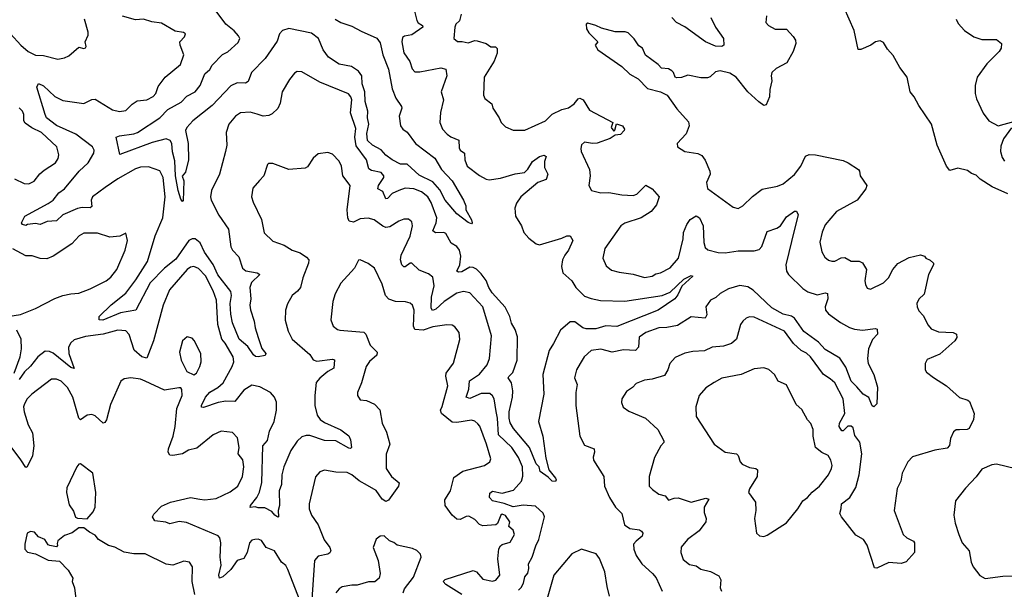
# Model space of a CAD drawing. Extents: x 1954683 to 2060285, y 904798 to 1016299.
# Tile 362 of 472: x 2017018 to 2023113, y 986377 to 989902. Entities that reach past the tile are written whole.
import ezdxf

# ---------------------------------------------------------------- set-up
doc = ezdxf.new("R2010")
doc.units = 0

msp = doc.modelspace()

# ---------------------------------------------------------------- linework, layer by layer
at = {"layer": '0CON10XD'}
for points in [[(2018487.4, 989317.4), (2018445, 989328.9), (2018385, 989326), (2018354, 989305), (2018312.9, 989255), (2018296.1, 989203.9), (2018300, 989125), (2018292, 989085), (2018254.4, 988945), (2018204.5, 988845.5), (2018199.4, 988805), (2018202.9, 988785), (2018251.7, 988691.7), (2018309.6, 988605), (2018325, 988496), (2018335.6, 988475), (2018373.9, 988433.9), (2018396.4, 988365), (2018418.3, 988348.2), (2018488.8, 988335), (2018504.2, 988325), (2018453.7, 988276.3), (2018441.8, 988245), (2018448.9, 988175), (2018443.1, 988135), (2018446, 988106), (2018470.4, 988035), (2018475.4, 987995.4), (2018494.4, 987934.4), (2018517, 987867), (2018542, 987835), (2018537, 987823), (2018494.3, 987814.3), (2018477.3, 987817.3), (2018465, 987827.5), (2018430, 987880), (2018377.2, 987925), (2018335.2, 988025), (2018325, 988080), (2018321.8, 988145), (2018329.8, 988195), (2018325, 988219.5), (2018245, 988321.9), (2018215, 988386.7), (2018162.1, 988462.1), (2018135, 988520), (2018104.7, 988544.7), (2018085, 988545.9), (2018065.7, 988534.3), (2017985, 988419.1), (2017914.7, 988365), (2017825, 988274.1), (2017736.4, 988103.6), (2017642.3, 988087.7), (2017532, 988042), (2017510, 988045), (2017509.2, 988065), (2017585, 988137.3), (2017675, 988209.2), (2017737.5, 988292.5), (2017808.8, 988405), (2017857.5, 988565), (2017904.7, 988675), (2017919.1, 988805), (2017905.8, 988925.8), (2017885, 988967.1), (2017815, 988990.6), (2017765, 988988.2), (2017735, 988979.1), (2017625, 988916.1), (2017547.7, 988862.3), (2017469.1, 988805), (2017461.1, 988785), (2017464.5, 988745.5), (2017455, 988737.8), (2017405, 988738.9), (2017375, 988733.1), (2017284.5, 988695), (2017245, 988656.4), (2017187.1, 988652.9), (2017145, 988634.3), (2017115, 988640), (2017065.6, 988634.4), (2017055, 988627.5), (2017036.2, 988635), (2017030, 988645), (2017050, 988685), (2017195, 988763.9), (2017224.4, 988785.6), (2017260, 988830), (2017296, 988855), (2017385.3, 988965), (2017442.7, 989015), (2017477.3, 989075), (2017479.5, 989095), (2017468.6, 989115), (2017365, 989192.9), (2017245, 989247.7), (2017183.8, 989293.8), (2017174.7, 989315.3), (2017124.6, 989485), (2017135, 989505.8), (2017165, 989491.8), (2017235, 989425.6), (2017285, 989400.9), (2017415, 989383.8), (2017465, 989407.3), (2017485, 989410.5), (2017593, 989343), (2017635, 989333.1), (2017675, 989338.9), (2017715, 989378.9), (2017745, 989399.5), (2017805, 989405.6), (2017845, 989425.8), (2017860.6, 989445), (2017875, 989488), (2017919.4, 989545), (2018014.2, 989625), (2018034.6, 989685), (2018011.1, 989745), (2018010, 989765), (2018038.8, 989795), (2018043.6, 989813.6), (2018032.3, 989822.3), (2017979.7, 989829.7), (2017895, 989879.2), (2017835, 989888.5), (2017784.4, 989904.4), (2017735, 989901.2), (2017654, 989924)], [(2018970, 989905), (2019005, 989884.1), (2019075, 989862.4), (2019131.3, 989831.3), (2019228.1, 989788.1), (2019248.9, 989758.9), (2019265.4, 989684.6), (2019300.2, 989595), (2019323.3, 989473.3), (2019346.2, 989416.2), (2019381.4, 989365), (2019383.1, 989355), (2019366.9, 989305), (2019374.7, 989245), (2019390, 989225), (2019416.1, 989206.1), (2019468.2, 989135), (2019587.1, 989045), (2019629.2, 988975), (2019694.2, 988905), (2019766.2, 988785), (2019779.3, 988749.3), (2019780, 988725), (2019815, 988663.3), (2019819.2, 988645), (2019815, 988638.8), (2019795, 988646.7), (2019725, 988700), (2019651.8, 988785), (2019617.8, 988847.8), (2019575, 988897.7), (2019490.2, 988940.2), (2019416.8, 989006.8), (2019375, 989007.5), (2019323.1, 989035), (2019285, 989063.5), (2019256.5, 989096.5), (2019201.5, 989125), (2019170, 989155), (2019167, 989197), (2019179, 989255), (2019171.4, 989295), (2019172.6, 989335), (2019156.1, 989395), (2019153.8, 989455), (2019137.6, 989505), (2019135.6, 989555), (2019115, 989583.8), (2019072.2, 989612.2), (2018995, 989626.5), (2018928.9, 989668.9), (2018895.8, 989715), (2018867.6, 989785), (2018825, 989818.7), (2018685, 989846.8), (2018644.2, 989835), (2018625.5, 989815), (2018612, 989768), (2018538.5, 989661.5), (2018453.1, 989575), (2018431.8, 989518.2), (2018415, 989508.5), (2018365, 989511), (2018325, 989493.3), (2018208.4, 989371.6), (2018089.7, 989275), (2018052.2, 989235), (2018044.7, 989215), (2018060.4, 989135), (2018061.9, 989035), (2018045, 988957.5), (2018023, 988933), (2018033.3, 988905), (2018029.5, 988780.5), (2018025, 988776.7), (2018015, 988790), (2017999.2, 988845), (2017983.3, 988935), (2017977.9, 989027.9), (2017962.9, 989082.9), (2017959.3, 989135), (2017950, 989155), (2017925, 989165.4), (2017838.3, 989141.7), (2017638.3, 989068.3), (2017616, 989174), (2017635, 989182.9), (2017724.5, 989194.5), (2017747.1, 989202.9), (2017885.2, 989294.8), (2017935, 989346.9), (2018018, 989392), (2018052.1, 989427.9), (2018103.9, 989456.1), (2018135.3, 989495), (2018165, 989566.7), (2018195, 989594.4), (2018209.9, 989620.1), (2018273.6, 989686.4), (2018306.6, 989703.4), (2018369.8, 989760.2), (2018380, 989785), (2018372.4, 989802.4), (2018345, 989833.3), (2018295, 989873.8), (2018235, 989954.2)], [(2019461.9, 989955), (2019477.3, 989897.3), (2019485, 989882.5), (2019510.8, 989865), (2019512.9, 989855), (2019445, 989807.5), (2019399.9, 989800.1), (2019387.5, 989792.5), (2019383.7, 989765), (2019395, 989696), (2019432.6, 989642.6), (2019448, 989598), (2019465, 989579.2), (2019495, 989578.9), (2019624.4, 989604.4), (2019656, 989595), (2019661.9, 989555), (2019626.2, 989455), (2019642.1, 989405), (2019622.2, 989327.8), (2019618.5, 989265), (2019635.6, 989225), (2019663.8, 989193.8), (2019687, 989177), (2019736.7, 989156.7), (2019738.3, 989108.3), (2019745.6, 989095), (2019771.1, 989075), (2019772.7, 989035), (2019788.1, 988995), (2019865, 988937.8), (2019905, 988914.4), (2019925, 988910), (2019995, 988921.2), (2020085, 988948.2), (2020143.8, 988956.2), (2020163.9, 988976.1), (2020192.9, 989025), (2020235, 989055.7), (2020265, 989063.8), (2020277.5, 989055), (2020266.4, 989023.6), (2020267.6, 988987.6), (2020287.1, 988945), (2020277.1, 988912.9), (2020225, 988894), (2020120.9, 988805), (2020093.2, 988766.8), (2020083.4, 988735), (2020087.1, 988685), (2020123.6, 988625), (2020139.5, 988585), (2020170.2, 988550.2), (2020215, 988515.5), (2020235, 988508.2), (2020375, 988550), (2020405, 988564.2), (2020425, 988563.3), (2020442, 988535), (2020415.7, 988475), (2020391.9, 988445), (2020377.8, 988415), (2020372.7, 988375), (2020380.6, 988335), (2020435.6, 988285.6), (2020461.3, 988245), (2020515, 988190.8), (2020555, 988175.4), (2020614.1, 988164.1), (2020765, 988160.4), (2020995.3, 988194.7), (2021045.3, 988214.7), (2021128.5, 988295), (2021175, 988319.4), (2021185.8, 988315), (2021117.2, 988252.8), (2021091.2, 988198.8), (2021072.9, 988175), (2020971.2, 988105), (2020715, 988003.8), (2020646.9, 988006.9), (2020585, 987989.4), (2020525, 987988.4), (2020504.3, 987994.3), (2020455, 988030.9), (2020425, 988031.5), (2020365, 987981.1), (2020321.5, 987898.5), (2020295.9, 987855), (2020257.3, 987705), (2020262.1, 987585), (2020230, 987415), (2020256.9, 987325), (2020275, 987187.5), (2020294.4, 987115), (2020334.4, 987065), (2020339.4, 987055), (2020335.6, 987044.4), (2020314, 987045), (2020290.2, 987070.2), (2020240, 987105), (2020233.8, 987133.8), (2020215, 987153.8), (2020172.9, 987255), (2020075, 987372.2), (2020055, 987407.8), (2020048.3, 987435), (2020048.7, 987475), (2020068.8, 987565), (2020070.9, 987605), (2020061.8, 987655), (2020042.2, 987685), (2020045.5, 987694.5), (2020071, 987719), (2020096.6, 987795), (2020099.3, 987939.3), (2020085.5, 987985), (2020063.2, 988023.2), (2020052.1, 988065), (2020022.9, 988122.9), (2019942.2, 988212.2), (2019921.2, 988245), (2019905, 988287.1), (2019875, 988328.5), (2019845, 988356.9), (2019825, 988368.7), (2019805, 988370.9), (2019755, 988342.2), (2019735, 988338.9), (2019724.6, 988344.6), (2019743.2, 988385), (2019748.1, 988438.1), (2019740.4, 988475), (2019725, 988498.9), (2019689.3, 988519.3), (2019655, 988578.1), (2019643.8, 988583.8), (2019592.9, 988582.9), (2019574.7, 988594.7), (2019595.2, 988645), (2019599.8, 988675), (2019565, 988769.4), (2019545, 988806.2), (2019505, 988837.2), (2019458.8, 988855), (2019405, 988858.2), (2019365.6, 988845), (2019324.6, 988825.4), (2019295, 988794.4), (2019285, 988793.1), (2019265, 988839.1), (2019235.8, 988855), (2019239.7, 988875), (2019272.2, 988925), (2019271.9, 988935), (2019255, 988955.5), (2019195, 988969.2), (2019179.4, 988979.4), (2019164.4, 989035), (2019101.2, 989121.2), (2019092.7, 989175), (2019098.1, 989228.1), (2019065.4, 989325), (2019073.8, 989405), (2019068.2, 989425), (2019053.7, 989443.7), (2018875, 989514.2), (2018765, 989578.8), (2018735, 989581.2), (2018718.8, 989571.2), (2018687.8, 989532.2), (2018643.3, 989455), (2018630, 989385), (2018615, 989352), (2018581.5, 989318.5), (2018560.2, 989309.8), (2018525, 989304.3), (2018487.4, 989317.4)], [(2019750, 989935), (2019740, 989895), (2019718.6, 989875), (2019711.5, 989855), (2019706.2, 989785), (2019727.5, 989767.5), (2019757.4, 989767.4), (2019795, 989759.4), (2019835, 989772.2), (2019850.9, 989770.9), (2019905, 989754.3), (2019935, 989734.2), (2019963.9, 989733.9), (2019974, 989724), (2019974.3, 989695), (2019954.2, 989645), (2019894, 989545), (2019890, 989435), (2019898, 989415), (2019940, 989380), (2019946.2, 989355), (2019985.8, 989295), (2019998.6, 989265), (2020025, 989238.8), (2020073, 989217), (2020145, 989218.8), (2020272.5, 989275), (2020313.5, 989316.5), (2020375, 989345.6), (2020415, 989356.9), (2020449.5, 989380.5), (2020475, 989412.2), (2020485.5, 989415.5), (2020505.5, 989405.5), (2020545, 989342.5), (2020690, 989265), (2020680, 989235), (2020695, 989212.5), (2020701.7, 989218.3), (2020712.5, 989257.5), (2020750, 989245), (2020762, 989225), (2020760.8, 989215), (2020737.8, 989192.2), (2020705, 989187.5), (2020674.1, 989165.9), (2020591.8, 989138.2), (2020564.5, 989134.5), (2020515, 989144), (2020495, 989126.7), (2020490.8, 989105), (2020494.2, 989085), (2020545.6, 988975), (2020549.4, 988935), (2020542, 988875), (2020556.7, 988845), (2020615, 988829.4), (2020665, 988832.7), (2020745, 988817.9), (2020815, 988812.7), (2020838.2, 988821.8), (2020895, 988876.7), (2020934.2, 988854.2), (2020975.7, 988805.7), (2020960, 988755), (2020926.3, 988713.7), (2020865, 988675.6), (2020765, 988641.5), (2020740, 988625), (2020640, 988485), (2020628.6, 988425), (2020649.1, 988379.1), (2020682, 988352), (2020728.7, 988338.7), (2020815, 988326.9), (2020885, 988305.7), (2020932.5, 988315), (2020955, 988328), (2020985, 988334.4), (2021045, 988365.5), (2021096.2, 988425), (2021125.3, 988545.3), (2021127.5, 988585), (2021147.7, 988635), (2021167.5, 988665), (2021205, 988687.8), (2021226.7, 988675), (2021248, 988625), (2021253.2, 988523.2), (2021261.9, 988491.9), (2021278.1, 988478.1), (2021341.2, 988461.2), (2021385, 988458.5), (2021465, 988470.9), (2021565, 988471.1), (2021595, 988478.5), (2021612.6, 988497.4), (2021645, 988590), (2021705, 988610.6), (2021728, 988625), (2021765, 988681.4), (2021815, 988717.1), (2021827.5, 988717.5), (2021837.5, 988695), (2021814.6, 988605.4), (2021761.1, 988385), (2021765.5, 988345), (2021776.7, 988325), (2021865, 988238.5), (2021897.7, 988217.7), (2021955, 988199.1), (2022005, 988211.1), (2022017.6, 988207.6), (2022019.7, 988175), (2022004.5, 988125), (2022006.5, 988105), (2022025, 988080.5), (2022098.3, 988028.3), (2022155, 987996.5), (2022185, 987987.5), (2022235, 987981.1), (2022315, 987990), (2022326.4, 987986.4), (2022327.5, 987955), (2022297.8, 987922.2), (2022273.1, 987865), (2022266.9, 987805), (2022270.6, 987775), (2022305.5, 987705), (2022327.5, 987627.5), (2022323.8, 987525), (2022305, 987506.7), (2022295, 987512.5), (2022275, 987563.3), (2022240, 987585), (2022199.7, 987629.7), (2022165, 987665.6), (2022131.6, 987751.6), (2022095, 987807.8), (2022005, 987861.1), (2021963.4, 987905), (2021872.7, 987972.7), (2021814.7, 988055), (2021795, 988066.8), (2021745, 988080.2), (2021675, 988119.5), (2021557.9, 988227.9), (2021525, 988248.2), (2021475, 988255.8), (2021405, 988237), (2021355, 988207.1), (2021327.6, 988182.4), (2021295, 988166.8), (2021264.6, 988125), (2021270.9, 988075), (2021261.2, 988055), (2021175, 988061.8), (2021090.2, 988009.8), (2021025, 987996.7), (2020975.4, 987994.6), (2020895, 987966.2), (2020853.2, 987936.8), (2020848.9, 987875), (2020830, 987855), (2020755, 987858.9), (2020685, 987844.4), (2020615, 987863.5), (2020555, 987854.4), (2020513.1, 987815), (2020486.9, 987775), (2020465.6, 987735), (2020452.5, 987685), (2020468, 987645), (2020460.8, 987595), (2020460, 987515), (2020485.7, 987325), (2020515, 987269.2), (2020574.2, 987245), (2020575.6, 987225), (2020567.1, 987195), (2020570.8, 987175), (2020634.5, 987075), (2020638.1, 987015), (2020670, 986945), (2020706.7, 986885), (2020745.5, 986845), (2020761.9, 986775), (2020795, 986753.6), (2020854.4, 986744.4), (2020866.9, 986736.9), (2020876.2, 986725), (2020871.4, 986705), (2020833.3, 986675), (2020818.5, 986655), (2020820, 986625), (2020834.5, 986585), (2020868.6, 986535), (2020935.6, 986475), (2020957.7, 986447.7), (2020994.5, 986364.5)], [(2021642, 989925), (2021636.2, 989885), (2021653.3, 989865), (2021695, 989844), (2021765, 989843.8), (2021807, 989797), (2021820, 989775), (2021823.1, 989755), (2021805.6, 989705), (2021766.9, 989635), (2021700.5, 989599.5), (2021674.4, 989575), (2021669.4, 989555), (2021674.1, 989524.1), (2021661.1, 989468.9), (2021658.6, 989425), (2021638.8, 989375), (2021625, 989370.8), (2021593.3, 989393.3), (2021525.7, 989455), (2021452.9, 989545), (2021415, 989571.5), (2021354.5, 989585.5), (2021325, 989578.1), (2021291.7, 989548.3), (2021275, 989542.2), (2021235, 989542.7), (2021155, 989558.6), (2021113.9, 989543.9), (2021085, 989541.2), (2021076, 989546), (2021065.6, 989575), (2021055, 989585.6), (2021035, 989597.1), (2020991.1, 989601.1), (2020970.8, 989625), (2020892.3, 989682.3), (2020873.3, 989725), (2020850.5, 989740.5), (2020822.3, 989782.3), (2020785, 989820.8), (2020766.6, 989826.6), (2020705, 989825.8), (2020618.8, 989848.8), (2020585, 989865.8), (2020535, 989880), (2020523.8, 989875), (2020525.8, 989845), (2020540.9, 989820.9), (2020596.7, 989765), (2020580, 989745), (2020597.5, 989715), (2020745, 989612.2), (2020795.7, 989565), (2020846.2, 989536.2), (2020905, 989476.7), (2020983.9, 989456.1), (2021026, 989435), (2021085, 989349.2), (2021158.9, 989268.9), (2021163.1, 989245), (2021142.9, 989195), (2021088.8, 989135), (2021090, 989115), (2021135, 989086.9), (2021215, 989073.3), (2021240.9, 989060.9), (2021261.4, 989031.4), (2021290, 988965), (2021292, 988945), (2021270, 988895), (2021275, 988856.7), (2021435, 988742), (2021465, 988734.2), (2021495, 988750), (2021555, 988807.1), (2021615, 988852.2), (2021708.6, 988871.4), (2021745, 988885.7), (2021815, 988944.3), (2021853.1, 988995), (2021882.3, 989057.7), (2021905, 989067.8), (2021945, 989065.6), (2022115, 989029.6), (2022146.8, 989016.8), (2022210, 988975), (2022216.7, 988965), (2022220, 988935), (2022262.5, 988875), (2022255.7, 988855), (2022201.4, 988785), (2022075, 988715.7), (2022005, 988632), (2021985, 988586.7), (2021971.9, 988525), (2021983.1, 988465), (2022002.6, 988432.6), (2022025, 988414.3), (2022045, 988406.9), (2022065, 988407.5), (2022102.4, 988427.6), (2022125, 988430.4), (2022165, 988406.7), (2022215, 988407.1), (2022235, 988397.5), (2022260, 988355), (2022250, 988285), (2022253.2, 988263.2), (2022265, 988240), (2022285, 988234), (2022366, 988274), (2022395.7, 988305), (2022423.3, 988355), (2022455, 988392.5), (2022525, 988430.8), (2022595, 988447.5), (2022618.8, 988438.8), (2022627.5, 988425), (2022655, 988413.3), (2022674, 988395), (2022675.6, 988385), (2022644.3, 988325.7), (2022616.9, 988203.1), (2022585, 988172.5), (2022572.5, 988145), (2022574.2, 988125), (2022585, 988100), (2022611.4, 988071.4), (2022641.3, 988011.3), (2022659.4, 987989.4), (2022705, 987970.4), (2022796.4, 987966.4), (2022816.2, 987955), (2022818.8, 987935), (2022806.7, 987915), (2022715, 987830.8), (2022635, 987798.8), (2022622.5, 987775), (2022622.5, 987735), (2022631.2, 987721.2), (2022675, 987687.5), (2022755, 987636), (2022835, 987564.2), (2022887.3, 987547.3), (2022898.3, 987538.3), (2022925.6, 987465), (2022922.3, 987427.7), (2022895, 987371.2), (2022884.2, 987365.8), (2022835, 987364.3), (2022815, 987362.9), (2022797.9, 987352.1), (2022780.5, 987309.5), (2022773, 987267), (2022760.3, 987249.7), (2022683.2, 987236.8), (2022545, 987197.1), (2022516.7, 987165), (2022480, 987095), (2022472, 987045), (2022449.7, 987000.3), (2022431.1, 986865), (2022488, 986715), (2022508.8, 986695), (2022550, 986675), (2022556.2, 986665), (2022556.2, 986605), (2022505, 986546.3), (2022475, 986537.2), (2022397.4, 986542.6), (2022325, 986508), (2022310, 986510), (2022265, 986648.8), (2022240.8, 986685), (2022195, 986712), (2022104.5, 986824.5), (2022094.4, 986845), (2022103.5, 986876.5)], [(2023134.3, 988824.3), (2023037.7, 988867.7), (2022964, 988915), (2022939.8, 988939.8), (2022910.2, 988950.2), (2022885, 988968.5), (2022825, 988981.9), (2022775, 988968), (2022755, 988996.2), (2022697.3, 989125), (2022661.8, 989255), (2022585, 989370), (2022555.7, 989425), (2022529.4, 989455), (2022511.5, 989545), (2022466.8, 989606.8), (2022425, 989680), (2022389.1, 989719.1), (2022365, 989760), (2022345, 989771.1), (2022315, 989765.7), (2022286.2, 989745), (2022225, 989716.9), (2022208.1, 989718.1), (2022184.4, 989835), (2022121.4, 989975)], [(2016865, 989904.4), (2016895, 989884.3), (2017024.7, 989744.7), (2017070, 989705), (2017115, 989681.8), (2017165, 989680.8), (2017255, 989658.1), (2017295, 989665.7), (2017322.1, 989677.9), (2017385, 989732), (2017415, 989724), (2017425, 989727.5), (2017430, 989735), (2017423.8, 989765), (2017442, 989805), (2017442.5, 989825), (2017418.9, 989905)], [(2021296.4, 989915), (2021325.4, 989855.4), (2021374, 989785), (2021376.7, 989745), (2021365, 989736.2), (2021325, 989736.9), (2021263.9, 989763.9), (2021135, 989856.7), (2021084.3, 989884.3), (2021055, 989914.6)], [(2022816, 989905), (2022827.7, 989877.7), (2022866.7, 989835), (2022925, 989796), (2022975, 989779.2), (2023065, 989780), (2023096.7, 989755), (2023093.8, 989725), (2023082, 989705), (2023005, 989628), (2022946, 989545), (2022933.3, 989495), (2022932.2, 989445), (2022941.3, 989411.3), (2022983.2, 989323.2), (2023017.5, 989275), (2023075, 989244), (2023172.5, 989272.5)], [(2016985.9, 988915.9), (2017045, 988887.1), (2017075, 988885.8), (2017107.4, 988902.6), (2017142.4, 988947.6), (2017169.5, 988970.5), (2017240, 989015), (2017256.4, 989043.6), (2017260, 989065), (2017248.6, 989115), (2017152.8, 989202.8), (2017092.5, 989232.5), (2017051.4, 989261.4), (2017044.5, 989275.5), (2017044.3, 989314.3), (2017035.8, 989335), (2017015, 989356)], [(2023157.7, 989232.3), (2023108.6, 989165), (2023091.3, 989118.7), (2023090, 989085), (2023099.8, 989049.8), (2023115, 989027.1)], [(2020105, 986370.5), (2020123.1, 986386.9), (2020136.9, 986415), (2020145.3, 986454.7), (2020163.3, 986476.8), (2020170, 986505), (2020167.3, 986535), (2020191.1, 986575), (2020212.3, 986645), (2020231.4, 986685), (2020266, 986826), (2020257.7, 986847.7), (2020211, 986891), (2020135, 986898.1), (2020073.6, 986886.4), (2020017.8, 986907.8), (2019945.8, 986925), (2019925.6, 986945), (2019928.3, 986971.7), (2019945, 986984.5), (2020005, 986972.5), (2020075, 986989.8), (2020124.1, 987045), (2020133.3, 987076.7), (2020131.4, 987135), (2020105, 987191.8), (2020064.7, 987255), (2019982.5, 987332.5), (2019976.6, 987436.6), (2019966.5, 987476.5), (2019955.3, 987555.3), (2019945, 987574.4), (2019928, 987588), (2019875, 987588), (2019805, 987557.2), (2019781.5, 987565), (2019798.3, 987615), (2019802.8, 987667.2), (2019865, 987708.2), (2019911.1, 987765), (2019925.4, 987804.6), (2019939.6, 987945), (2019884.6, 988124.6), (2019805, 988210.6), (2019765, 988220.5), (2019725, 988210), (2019645, 988157.5), (2019595, 988109.4), (2019572.7, 988102.7), (2019566.1, 988116.1), (2019566.5, 988183.5), (2019582.7, 988255), (2019575, 988308), (2019548.9, 988328.9), (2019491.5, 988351.5), (2019445, 988394.2), (2019435, 988394.2), (2019405, 988372.9), (2019395, 988372.9), (2019384.4, 988385.6), (2019376, 988415), (2019379.2, 988445), (2019435, 988561.2), (2019449.5, 988625), (2019445, 988651.2), (2019425, 988667.5), (2019395, 988667.5), (2019365, 988655.6), (2019310.1, 988619.9), (2019285.4, 988615.4), (2019265, 988623.6), (2019213.3, 988663.3), (2019175.6, 988674.4), (2019125, 988670), (2019085, 988648.9), (2019058.1, 988655), (2019049.6, 988675), (2019044.5, 988725), (2019064.4, 988875), (2019019.2, 988935), (2019009.5, 988995), (2018995, 989026), (2018955, 989070), (2018925, 989080), (2018865, 989071.2), (2018833.8, 989045), (2018799.1, 988990.9), (2018785, 988981.9), (2018685, 988974.6), (2018585, 989012), (2018558.3, 989011.7), (2018551.2, 989005), (2018529.2, 988935), (2018502.7, 988907.3)], [(2018502.7, 988907.3), (2018461.8, 988858.2), (2018452.2, 988805), (2018462.2, 988772.2), (2018515.5, 988665.5), (2018531.7, 988581.7), (2018585, 988532), (2018655, 988505.7), (2018705, 988475.7), (2018755, 988458.6), (2018792.8, 988432.8), (2018807.8, 988415), (2018806.7, 988395), (2018770, 988305), (2018756.5, 988245), (2018738.5, 988221.5), (2018705.4, 988194.6), (2018675, 988143.3), (2018664.2, 988105), (2018662.1, 988042.1), (2018680, 987975), (2018705.6, 987925), (2018815, 987829.4), (2018835, 987797.5), (2018857.9, 987787.9), (2018955, 987801.4), (2018966.7, 987796.7), (2018962.2, 987745), (2018925, 987725.4), (2018875.9, 987684.1), (2018852.8, 987657.2), (2018845.4, 987575), (2018845.4, 987515), (2018859.2, 987455), (2018878, 987428), (2018905, 987407.9), (2019005, 987362.7), (2019055.4, 987325.4), (2019065, 987302.5), (2019071.4, 987255), (2019065, 987248.6), (2019055, 987250.5), (2018975, 987294.6), (2018905, 987297.3), (2018815, 987327.6), (2018792, 987328), (2018765, 987319.3), (2018735, 987292.7), (2018696.1, 987235), (2018652.8, 987135), (2018641.2, 987085), (2018638.7, 987025), (2018623.6, 986985), (2018627.1, 986895), (2018617.5, 986865), (2018620, 986825), (2018615, 986822.5), (2018597.5, 986835), (2018578.3, 986858.3), (2018535, 986880), (2018495, 986880), (2018475, 986886.7), (2018445, 986882.5), (2018446.7, 986895), (2018485, 986945.6), (2018502.5, 986977.5), (2018517.3, 987037.3), (2018522.3, 987265), (2018552.1, 987297.9), (2018564.8, 987355.2), (2018593.1, 987415), (2018608.6, 987485), (2018606.9, 987535), (2018595.4, 987565), (2018571.5, 987595), (2018505, 987630), (2018455, 987640.5), (2018405, 987608.2), (2018350.7, 987539.3), (2018295, 987540.3), (2018246.5, 987533.5), (2018155, 987502.2), (2018143.8, 987503.8), (2018143.1, 987515), (2018167.2, 987565), (2018195, 987595.7), (2018243.8, 987625), (2018277.3, 987655), (2018333.8, 987755), (2018343.1, 987785), (2018338.8, 987815), (2018289, 987899), (2018269.7, 987925), (2018244.1, 988015), (2018235.3, 988165), (2018215, 988224.2), (2018167.2, 988317.2), (2018125, 988361.8), (2018095, 988374.6), (2018075, 988370), (2018053.8, 988355), (2017945, 988230), (2017905.5, 988135), (2017846.8, 987915), (2017805, 987806), (2017775, 987816.2), (2017726.9, 987856.9), (2017695, 987952.5), (2017675, 987976.1), (2017625, 987979.3), (2017535, 987955.8), (2017425, 987940.4), (2017355, 987919.7), (2017335, 987902.1), (2017320, 987875), (2017322.6, 987835), (2017355, 987742.5), (2017335, 987750), (2017225, 987838.4), (2017202.2, 987847.8), (2017175, 987849.3), (2017129.6, 987815), (2017085, 987758.5), (2017047.5, 987722.5), (2017015, 987676)], [(2016944.5, 988065.5), (2017023.7, 988076.3), (2017116.2, 988115), (2017234.5, 988175.5), (2017284.3, 988195.7), (2017334.3, 988205.7), (2017385, 988210), (2017455, 988235.6), (2017554, 988285), (2017582.4, 988307.6), (2017618.9, 988355), (2017670, 988475), (2017685.7, 988535), (2017675, 988580), (2017638.6, 988561.4), (2017575, 988556.2), (2017500, 988580), (2017415, 988581.2), (2017385.7, 988565), (2017341.4, 988515), (2017225, 988437.3), (2017185, 988421.2), (2017145, 988424.6), (2017095, 988441.2), (2017055, 988440.5), (2016975, 988483.1)], [(2019755.3, 986345.3), (2019655, 986405.4), (2019639.1, 986425), (2019652.5, 986437.5), (2019825, 986492.2), (2019845.3, 986485.3), (2019885, 986440), (2019945, 986426.2), (2019965, 986433.9), (2019990.3, 986465), (2019978.5, 986565), (2019985, 986627.5), (2019993.3, 986645), (2020005, 986653.3), (2020055, 986667.5), (2020081.2, 986715), (2020072.3, 986742.3), (2020046.7, 986765), (2020051.5, 986795), (2020025, 986833.8), (2020005, 986841.5), (2019996.5, 986835), (2019976.2, 986783.8), (2019965, 986775.6), (2019885, 986770), (2019865, 986777.1), (2019835, 986808.6), (2019799.1, 986829.1), (2019782.4, 986827.6), (2019745, 986809.5), (2019725, 986810.9), (2019695, 986835.6), (2019651.2, 986895), (2019649.5, 986930.5), (2019684, 986986), (2019705, 987068.6), (2019761.8, 987108.2), (2019895, 987142.9), (2019928.8, 987165), (2019934.2, 987185), (2019907.2, 987275), (2019866, 987386), (2019855, 987400.8), (2019835, 987417.1), (2019815, 987423.1), (2019725, 987408.7), (2019695, 987410.9), (2019629.1, 987465), (2019623.8, 987485), (2019632.6, 987507.4), (2019668.8, 987635), (2019656.8, 987695), (2019658.5, 987715), (2019704, 987776), (2019743.2, 987923.2), (2019739.4, 987965), (2019710.7, 988000.7), (2019695, 988010.6), (2019662.6, 988012.6), (2019575, 988001.6), (2019515, 987980.4), (2019464.8, 987984.8), (2019456.6, 988005), (2019459.6, 988105), (2019448.9, 988135), (2019435, 988146.5), (2019406.1, 988156.1), (2019345, 988157.1), (2019302.7, 988172.7), (2019283.3, 988195), (2019262.5, 988265), (2019215, 988363.3), (2019175, 988392.5), (2019125, 988416.2), (2019115, 988412.5), (2019090, 988365), (2019005, 988272), (2018971.1, 988205), (2018956.7, 988156.7), (2018943.1, 988045), (2018959.2, 988005), (2018984.5, 987984.5), (2019000.3, 987980.3), (2019148.5, 987968.5), (2019160.5, 987955), (2019187.7, 987887.7), (2019230, 987845), (2019227.8, 987825), (2019184, 987786), (2019162.5, 987755), (2019133.3, 987655), (2019108.8, 987595), (2019108.8, 987575), (2019125, 987550), (2019165, 987544.2), (2019215, 987521.9), (2019247.1, 987487.1), (2019262.2, 987405), (2019288.7, 987348.7), (2019310, 987275), (2019286.4, 987213.6), (2019286.5, 987125), (2019320.6, 987075), (2019368, 987035), (2019361.9, 987015), (2019301.2, 986928.8), (2019285, 986920), (2019261.2, 986935), (2019225, 986988.1), (2019171.4, 987018.6), (2019118.7, 987048.7), (2019075, 987085.6), (2019045, 987098.5), (2018975, 987100.5), (2018905, 987114.2), (2018875.7, 987104.3), (2018848.3, 987071.7), (2018808.9, 986905), (2018808.9, 986875), (2018825.3, 986835.3), (2018865.6, 986775.6), (2018902.5, 986682.5), (2018937.1, 986635), (2018944.2, 986615), (2018938.2, 986601.8), (2018925, 986593.1), (2018865, 986581.9), (2018842.3, 986555), (2018824.6, 986285)], [(2022103.5, 986876.5), (2022106, 986905), (2022157.8, 986945), (2022195, 987006), (2022215.2, 987085), (2022230.8, 987215), (2022217.9, 987287.9), (2022188.8, 987328.8), (2022178.1, 987375), (2022165.3, 987385.3), (2022145, 987385.8), (2022115, 987356.9), (2022107.6, 987357.6), (2022091.5, 987385), (2022093.8, 987405), (2022125.2, 987465), (2022115.3, 987555), (2022063.7, 987653.7), (2022035, 987680), (2021994.4, 987705), (2021912.5, 987815), (2021888, 987838), (2021855, 987855.4), (2021808.1, 987898.1), (2021751.9, 987975), (2021565, 988060.6), (2021535, 988063.1), (2021515, 988054.3), (2021493.8, 988036.2), (2021480.6, 988015), (2021454.7, 987925.3), (2021425, 987898.2), (2021375, 987882.1), (2021305.5, 987874.5), (2021257.4, 987852.6), (2021185, 987848.1), (2021135, 987838.1), (2021075, 987810.8), (2021042.5, 987775), (2021030.8, 987735), (2021009.3, 987700.7), (2020933.3, 987676.7), (2020885, 987670), (2020835, 987650.8), (2020811.2, 987625), (2020775, 987600), (2020745.8, 987555), (2020743, 987533), (2020753, 987503), (2020788.3, 987478.3), (2020891.2, 987435), (2020968, 987365), (2021005.6, 987295), (2021005.4, 987284.6), (2020987.5, 987265), (2020948.3, 987191.7), (2020914.4, 987075), (2020914.3, 987015), (2020934.5, 986994.5), (2020974.4, 986964.4), (2021014.2, 986954.2), (2021035, 986929.2), (2021068.9, 986941.1), (2021095, 986941.8), (2021175, 986916.2), (2021265, 986940.5), (2021284, 986935), (2021254.6, 986885), (2021255, 986852.5), (2021268.5, 986815), (2021264.5, 986795), (2021225, 986737.5), (2021152.9, 986685), (2021112.7, 986637.3), (2021110, 986605), (2021125, 986560), (2021165, 986529.2), (2021205, 986521.9), (2021235, 986501.1), (2021295, 986486.7), (2021345, 986459.2), (2021359.2, 986435), (2021354.2, 986385), (2021362, 986365)], [(2016984.4, 987715), (2017021.5, 987815), (2017028.4, 987865), (2017026.5, 987925), (2017000.9, 987980.9)], [(2018095, 987703.8), (2018113.3, 987715), (2018133.9, 987756.1), (2018140.8, 987785), (2018138.6, 987835), (2018097.3, 987917.3), (2018085, 987930), (2018055, 987938.8), (2018025, 987913.3), (2018007.1, 987845), (2018017.1, 987795), (2018053.3, 987725), (2018095, 987703.8)], [(2021625, 986704), (2021645, 986711.2), (2021765, 986788), (2021835, 986874), (2021865, 986923.8), (2021895, 986944.2), (2021923.1, 986976.9), (2021969.4, 987015), (2022024.4, 987085), (2022044.2, 987125), (2022047.7, 987142.3), (2022040, 987175), (2022022.5, 987205), (2021982.5, 987222.5), (2021943.6, 987253.6), (2021929.1, 987325), (2021930, 987365), (2021915, 987403.3), (2021895.5, 987425.5), (2021859.1, 987489.1), (2021825, 987521.2), (2021765, 987641.2), (2021713.3, 987665), (2021691.2, 987705), (2021655, 987736.2), (2021625, 987748), (2021565, 987740), (2021483.4, 987706.6), (2021365, 987682.5), (2021316.2, 987656.2), (2021266.2, 987623.8), (2021224.3, 987575), (2021202.9, 987505), (2021205.8, 987445), (2021316.2, 987275), (2021385, 987226), (2021455.5, 987215.5), (2021465.4, 987205.4), (2021477.8, 987165), (2021490.2, 987150.2), (2021535, 987131.1), (2021574.4, 987124.4), (2021585.7, 987115), (2021582.9, 987075), (2021535, 986997.5), (2021530, 986975), (2021573.3, 986915), (2021575.8, 986865), (2021567.1, 986815), (2021580, 986725), (2021598.3, 986708.3), (2021625, 986704)], [(2018769.6, 986265), (2018678.5, 986498.5), (2018665, 986523.3), (2018637.8, 986545), (2018595, 986614.4), (2018544.2, 986635), (2018515, 986678.6), (2018495, 986686.9), (2018474.3, 986685.7), (2018455, 986680), (2018440.8, 986665), (2018425.5, 986605), (2018405, 986567.5), (2018364.7, 986555.3), (2018325, 986498.8), (2018275, 986452.9), (2018254.5, 986444.5), (2018250.4, 986465), (2018264.7, 986525), (2018258.3, 986575), (2018263.4, 986663.4), (2018256.9, 986695), (2018247.5, 986707.5), (2018050.8, 986790.8), (2018005, 986795.5), (2017948.3, 986781.7), (2017922.2, 986792.2), (2017855, 986801.1), (2017840, 986825), (2017847.5, 986842.5), (2017895, 986891.9), (2017952.5, 986915), (2018075, 986943.8), (2018133.3, 986935), (2018165, 986930.4), (2018235, 986938.1), (2018321.2, 986978.8), (2018367.5, 987015), (2018397.7, 987075), (2018406.2, 987135), (2018398.8, 987178.8), (2018369.4, 987215), (2018376.5, 987255), (2018365.8, 987315), (2018335, 987348), (2018265, 987355.6), (2018215, 987332.5), (2018115, 987250.4), (2018063.2, 987236.8), (2018025, 987214.6), (2017965, 987203.8), (2017946.4, 987206.4), (2017937.3, 987225), (2017938.8, 987245), (2017967.1, 987325), (2017980.8, 987385), (2017991.5, 987495), (2018024.2, 987575), (2018022.3, 987612.3), (2018015, 987623.3), (2018004, 987624), (2017915, 987608.8), (2017793.8, 987665), (2017765, 987676.5), (2017705, 987685.6), (2017665, 987680), (2017643.8, 987665), (2017579.2, 987520.8), (2017554.6, 987425), (2017545, 987408.1), (2017535, 987405.5), (2017485, 987450.6), (2017465, 987459.4), (2017435, 987454.3), (2017393.8, 987425), (2017384.5, 987435), (2017347.5, 987565), (2017313.3, 987625), (2017275, 987665.5), (2017245, 987677.8), (2017213.8, 987676.2), (2017092.2, 987585), (2017063.8, 987555), (2017047.1, 987525), (2017042.3, 987505), (2017045.4, 987475), (2017071.3, 987395), (2017098.2, 987345), (2017105.9, 987265), (2017097.8, 987202.2), (2017065, 987133.8), (2017055, 987130), (2017025, 987177.5), (2016952.2, 987275)], [(2017435, 986813.3), (2017473.3, 986855), (2017486, 986885), (2017488.8, 986975), (2017470, 987095), (2017395, 987153.8), (2017385, 987151.2), (2017372.5, 987135), (2017310, 987005), (2017306.7, 986975), (2017325, 986900), (2017350.7, 986860.7), (2017363.6, 986823.6), (2017375, 986817.5), (2017435, 986813.3)], [(2023185, 987122.9), (2023065, 987151.9), (2023035, 987147.1), (2022975, 987120), (2022938.3, 987071.7), (2022872.5, 987002.5), (2022811.9, 986925), (2022800.9, 986835), (2022808.5, 986785), (2022831.5, 986715), (2022853.1, 986665), (2022895.6, 986615), (2022908.5, 986545), (2022921.1, 986515), (2022961.1, 986461.1), (2022995, 986444.4), (2023105, 986457.3), (2023215, 986460.5)], [(2018102.5, 986345), (2018085.3, 986425), (2018088.6, 986515), (2018070, 986545), (2018035, 986550), (2017965, 986526.9), (2017925, 986531.9), (2017795.6, 986595.6), (2017725, 986595.8), (2017665, 986606.9), (2017607.6, 986637.6), (2017568.3, 986648.3), (2017535.8, 986665.8), (2017506.7, 986685), (2017485, 986711.2), (2017449.3, 986729.3), (2017415, 986757.5), (2017383, 986757), (2017343.6, 986726.4), (2017295, 986710), (2017255, 986677.5), (2017250.7, 986660.7), (2017251.7, 986648.3), (2017245, 986640), (2017205, 986647.5), (2017195, 986652.5), (2017174.2, 986684.2), (2017135, 986702), (2017109.3, 986729.3), (2017085, 986734.2), (2017063.8, 986725), (2017050, 986655), (2017050, 986625), (2017066.4, 986606.4), (2017115, 986596.7), (2017195, 986556), (2017265, 986550), (2017318, 986495), (2017346.2, 986445), (2017342.5, 986425), (2017358, 986385), (2017376.2, 986235)], [(2019391.2, 986355), (2019399.5, 986380.5), (2019455, 986451.2), (2019502.5, 986575), (2019500, 986595), (2019476.1, 986616.1), (2019449.3, 986629.3), (2019355, 986650), (2019335, 986666.2), (2019306.4, 986676.4), (2019275, 986706.7), (2019250, 986705), (2019225, 986687.5), (2019206.7, 986635), (2019237.1, 986555), (2019248.6, 986475), (2019244.2, 986445), (2019216.6, 986423.4), (2019177.4, 986422.6), (2019107.4, 986402.6), (2019075, 986403.1), (2019015, 986391.4), (2018995, 986380), (2018974.4, 986355)], [(2020669.3, 986335), (2020655, 986393.3), (2020640, 986485), (2020608, 986568), (2020587.1, 986597.1), (2020495, 986625.8), (2020435, 986595.5), (2020324.5, 986465), (2020267.3, 986262.7)]]:
    msp.add_lwpolyline(points, dxfattribs=at)

doc.saveas('drawing.dxf')
